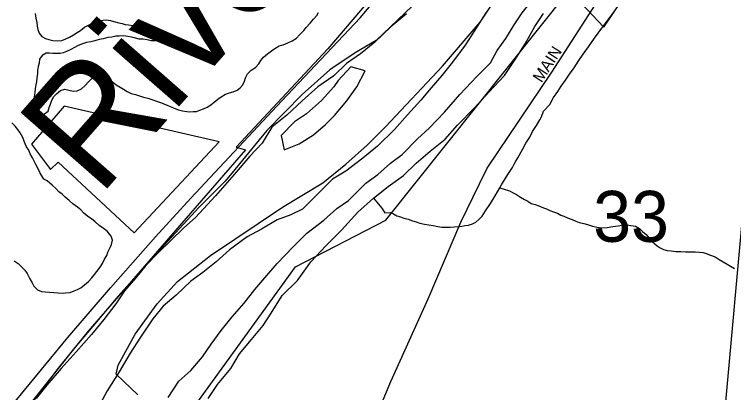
# Model space of a CAD drawing. Extents: x 1310247 to 1664935, y 284496 to 704931.
# Drawn here: x 1460750 to 1463870, y 578906 to 580546 of the extents above; entities that cross this region are included whole.
import ezdxf

# ---------------------------------------------------------------- set-up
doc = ezdxf.new("R2010")
doc.units = 0
for name, color, linetype in [('GM_X_Airport_Text_Class_2', 7, 'Continuous'), ('GM_X_City_Street', 7, 'Continuous'), ('GM_X_Corporation_Text', 7, 'Continuous'), ('GM_X_County', 7, 'Continuous'), ('GM_X_Major_Lake_Text', 7, 'Continuous'), ('GM_X_Minor_River', 7, 'Continuous'), ('GM_X_Minor_River_Text', 7, 'Continuous'), ('GM_X_Rail_Line', 7, 'Continuous'), ('GM_X_US_Location', 7, 'Continuous')]:
    doc.layers.add(name, color=color, linetype=linetype)

msp = doc.modelspace()

# ---------------------------------------------------------------- linework, layer by layer
at = {"layer": 'GM_X_City_Street'}
for points in [[(1462815.5, 580335.6), (1462844.9, 580389), (1462882.3, 580442.2), (1462917.9, 580501.4), (1462953.3, 580552.7), (1463000.9, 580613.7), (1463040.5, 580670.8), (1463079.9, 580726), (1463127.5, 580782.9), (1463183.2, 580845.7), (1463244.9, 580910.3), (1463312.6, 580970.8), (1463363.7, 581013.6), (1463431.4, 581074), (1463491.3, 581146.7), (1463520.7, 581198.1), (1463572.8, 581275), (1463622.6, 581343.9), (1463654.2, 581363.6)], [(1462450.6, 580549.3), (1462383.1, 580492.8), (1462313.3, 580426.4), (1462251.9, 580375.8), (1462190.7, 580333.2), (1462135.3, 580280.5), (1462066, 580232.1), (1461998.3, 580171.6), (1461932.6, 580109.1), (1461867.2, 580056.6), (1461825.3, 579987.5), (1461771.8, 579930.7), (1461703.7, 579852.2), (1461623.2, 579760), (1461536.6, 579665.9), (1461485.4, 579621), (1461427.9, 579564.3), (1461376.5, 579515.5), (1461321, 579456.7), (1461277.5, 579403.7), (1461228, 579346.8), (1461190.5, 579291.5), (1461138.7, 579222.7), (1461084.9, 579157.8), (1461018.9, 579083.3), (1460952.9, 579010.8), (1460891, 578938.1), (1460845.5, 578881.1)], [(1462795.1, 580552.7), (1462745, 580473.7), (1462705.4, 580412.5), (1462651.4, 580339.7), (1462603.8, 580280.7), (1462558.4, 580227.7), (1462513, 580174.7), (1462455.2, 580110), (1462399.5, 580047.2), (1462325.5, 579974.9), (1462262.1, 579922.4), (1462188.6, 579866.1), (1462129.6, 579831.4), (1462063.8, 579764.9), (1462000.1, 579702.3), (1461949.4, 579677.5), (1461890.7, 579655), (1461821.6, 579614.6), (1461760.7, 579582), (1461683.2, 579525.8), (1461625.7, 579473.1), (1461568.4, 579426.4), (1461515.4, 579389.7), (1461451.8, 579329.1), (1461396.5, 579280.3), (1461351, 579225.3), (1461296.9, 579146.5), (1461253, 579077.4), (1461204.9, 578996.4), (1461152.6, 578913.5), (1461123.2, 578858)], [(1461590.3, 578880.4), (1461631.9, 578941.5), (1461689.8, 579010.3), (1461727.4, 579073.5), (1461779.1, 579136.4), (1461828.8, 579197.3), (1461864.2, 579250.5), (1461912.2, 579327.5), (1461978, 579392.1), (1462036.2, 579472.8), (1462102.1, 579543.4), (1462169.9, 579609.8), (1462240, 579688.3), (1462307.7, 579748.8), (1462371, 579799.3), (1462438.4, 579847.8), (1462493.8, 579900.5), (1462553.2, 579953.2), (1462618.7, 580005.7), (1462672.3, 580066.5), (1462746.3, 580140.8), (1462808.2, 580209.4), (1462876.1, 580281.9), (1462928.2, 580358.8), (1462965.8, 580418), (1463007.8, 580493.2), (1463045.3, 580550.4)], [(1461418.2, 578884.7), (1461464.1, 578955.8), (1461515.4, 579002.6), (1461566.9, 579061.5), (1461604.4, 579116.7), (1461648, 579175.8), (1461695.6, 579234.7), (1461747.2, 579293.6), (1461792.8, 579352.6), (1461836.1, 579403.7), (1461889.8, 579466.5), (1461959.8, 579538.9), (1462019.4, 579597.6), (1462092.9, 579653.9), (1462148.3, 579704.6), (1462199.3, 579739.4), (1462275.3, 579813.8), (1462326.4, 579852.6), (1462381.7, 579901.3), (1462432.7, 579938.1), (1462498.6, 580006.7), (1462549.8, 580053.5), (1462615.7, 580122), (1462681.8, 580198.6), (1462755.9, 580276.9), (1462815.5, 580335.6)], [(1462099.7, 580068.8), (1462138.8, 580107.9), (1462192.5, 580170.8), (1462236.1, 580231.8), (1462272, 580301.1), (1462210.4, 580318.7), (1462154.8, 580259.9)], [(1462154.8, 580259.9), (1462136, 580232.3)], [(1462136, 580232.3), (1462082.5, 580173.5), (1462016.9, 580115), (1461965.9, 580080.2), (1461908.3, 580021.5), (1461920.7, 579959), (1461985.4, 579985.5), (1462048.5, 580024), (1462099.7, 580068.8)]]:
    msp.add_lwpolyline(points, dxfattribs=at)
at = {"layer": 'GM_X_Corporation_Text'}
for points in [[(1462013.9, 578054.8), (1462126.9, 578320.1), (1462187.8, 578477.4), (1462255.6, 578643), (1462321.5, 578805), (1462382.7, 578953.8), (1462545.6, 579312.5), (1462686.8, 579645.8), (1462767.8, 579811.5), (1462801.7, 579879.3), (1463081.3, 580295.4), (1463300.2, 580634.8), (1463592.6, 581059.5), (1463829.8, 581383.8), (1464021.9, 581671.9), (1464133, 581814.1)], [(1460672.9, 578762.1), (1460741.5, 578851.7), (1460982.4, 579144.7), (1461167.5, 579361.1), (1461362.6, 579582.2), (1461515.4, 579749.1), (1461910.1, 580171), (1462250.6, 580531.8), (1462425.3, 580739.3), (1462529.1, 580866.1), (1462587.7, 580937.5)]]:
    msp.add_lwpolyline(points, dxfattribs=at)
at = {"layer": 'GM_X_County'}
for points in [[(1464126.4, 582089.2), (1463815.1, 578641.8)], [(1461286.5, 578896.7), (1461192.3, 578986.6), (1461201.1, 579024.4), (1461273.8, 579158.9), (1461370.4, 579290.9), (1461458.4, 579387.2), (1461600.6, 579500.3), (1461912.8, 579710), (1462088.9, 579816.4), (1462188.5, 579896.4), (1462282.2, 579980.5), (1462359.8, 580058.9), (1462607, 580321.9), (1462770.9, 580512.6), (1462907, 580717.9), (1462993, 580822.1), (1463123.6, 580949.5), (1463327.4, 581139.4), (1463448.1, 581276.9), (1463499.6, 581351.9), (1463641.9, 581565), (1463784, 581768.1), (1463876.6, 581900.2)], [(1462476.3, 580582.5), (1462319.3, 580433.7), (1462228.2, 580379.6), (1462118.7, 580305.8), (1461998.6, 580198.2), (1461845.5, 580043.3), (1461706.1, 579874.1), (1461665.1, 579822.9), (1461550.8, 579709.3), (1461366.8, 579509), (1461201.1, 579324.3), (1461012.7, 579102.1), (1460813.6, 578850.2)]]:
    msp.add_lwpolyline(points, dxfattribs=at)
at = {"layer": 'GM_X_Major_Lake_Text'}
for points in [[(1459617.1, 582238.8), (1459638.5, 581832.1), (1459944, 581848.1), (1459969.2, 581368.8), (1460712.3, 581303.7), (1461591.8, 581132.8), (1462478.2, 580960.5), (1462552, 580917.2), (1462110.7, 580397.4), (1461713.1, 579971), (1461753.3, 579958.7), (1461371.5, 579519.3), (1461070.4, 579172.8), (1460940.7, 579012.7), (1460719.9, 578719.5), (1460502, 578383.9), (1460416.4, 578278.2), (1460353.8, 578311.5), (1460222.6, 578143.6), (1459587.8, 577324.7), (1459424.4, 576948.6), (1459356.7, 576614.6)], [(1460064.1, 575922.6), (1460771.7, 578095.7), (1460924.1, 578007.8), (1461970, 579451.9), (1462362.1, 579653.3), (1463157.1, 580651.2), (1463307, 580490.6), (1464135.9, 581723.7)]]:
    msp.add_lwpolyline(points, dxfattribs=at)
msp.add_lwpolyline([(1460966, 580148.7), (1460825.4, 579982.9), (1460907.8, 579873.5), (1460940.9, 579905.5), (1461270, 579598.5), (1461638.3, 579993.5)], close=True, dxfattribs=at)
at = {"layer": 'GM_X_Minor_River'}
for points in [[(1460840.2, 580549.4), (1460843.8, 580529.2), (1460847.4, 580511.1), (1460849, 580495), (1460852.7, 580480.9), (1460858.4, 580464.7), (1460870.1, 580450.4), (1460885.9, 580442), (1460899.9, 580437.7), (1460917.8, 580433.3), (1460937.8, 580430.9), (1460955.8, 580432.5), (1460974, 580440.1), (1460990.2, 580447.8), (1461006.4, 580457.5), (1461022.7, 580467.2), (1461036.9, 580476.9), (1461055.2, 580490.5), (1461069.4, 580498.2), (1461083.6, 580506), (1461101.8, 580513.6), (1461117.9, 580519.3), (1461136, 580520.9), (1461150, 580522.6), (1461168, 580520.2), (1461181.9, 580515.9), (1461203.8, 580509.4), (1461217.8, 580507.1), (1461231.7, 580502.8), (1461245.7, 580500.4), (1461263.7, 580498), (1461281.6, 580495.7), (1461295.6, 580491.3), (1461313.5, 580488.9), (1461331.5, 580484.5), (1461349.4, 580480.1), (1461363.3, 580473.8), (1461381.2, 580469.4), (1461395, 580461.1), (1461398.7, 580447), (1461380.5, 580435.3), (1461362.4, 580431.7), (1461344.3, 580432.1), (1461326.4, 580436.5), (1461308.4, 580438.9), (1461292.4, 580439.2), (1461276.5, 580443.6), (1461258.6, 580448), (1461242.6, 580450.3), (1461224.6, 580452.7), (1461204.6, 580451.2), (1461190.6, 580451.5), (1461172.5, 580447.8), (1461156.4, 580446.2), (1461136.2, 580440.6), (1461118.2, 580437), (1461100, 580431.4), (1461081.9, 580427.7), (1461063.8, 580424.1), (1461045.7, 580418.5), (1461027.5, 580410.9), (1461011.3, 580403.2), (1460995, 580393.5), (1460976.9, 580385.9), (1460962.7, 580380.2), (1460948.6, 580376.4), (1460930.6, 580376.8), (1460916.6, 580377.2), (1460902.6, 580377.4), (1460888.6, 580377.8), (1460870.3, 580368.1), (1460860, 580352.3), (1460857.6, 580334.3), (1460853.3, 580320.3), (1460850.9, 580302.3), (1460850.6, 580288.3), (1460848.2, 580272.3), (1460845.8, 580254.3), (1460843.5, 580240.3), (1460841.2, 580224.3), (1460838.8, 580206.3), (1460836.4, 580188.2), (1460836, 580170.2), (1460839.6, 580152.1), (1460862.8, 580113.4)], [(1461539.9, 580124.9), (1461554.1, 580130.6), (1461570.2, 580136.2), (1461586.4, 580143.9), (1461602.7, 580153.6), (1461616.9, 580165.3), (1461633.2, 580179), (1461647.5, 580188.8), (1461665.8, 580200.4), (1461683.9, 580206), (1461700, 580209.7), (1461716.2, 580217.4), (1461730.4, 580227.1), (1461740.7, 580240.9), (1461749.1, 580256.8), (1461753.4, 580270.7), (1461761.8, 580288.6), (1461778.1, 580304.3), (1461796.4, 580315.9), (1461810.8, 580331.7), (1461819.1, 580345.6), (1461831.5, 580361.3), (1461847.8, 580375), (1461866.1, 580388.7), (1461880.3, 580398.4), (1461898.6, 580410.1), (1461916.7, 580413.7), (1461936.9, 580423.3), (1461955.1, 580430.9), (1461973.4, 580442.5), (1461987.8, 580458.3), (1462006.2, 580475.9), (1462016.5, 580489.8), (1462032.9, 580507.5), (1462047.3, 580525.2), (1462061.7, 580541), (1462070, 580554.8)], [(1460862.8, 580113.4), (1460880.8, 580115), (1460897.1, 580126.8), (1460901.5, 580142.7), (1460907.8, 580156.6), (1460912.1, 580170.6), (1460920.5, 580188.4), (1460932.8, 580202.2), (1460951.1, 580215.9), (1460969.3, 580221.5), (1460987.2, 580217.1), (1461005.1, 580212.7), (1461023.2, 580214.3), (1461041.4, 580223.9), (1461057.7, 580237.6), (1461072.1, 580253.4), (1461084.4, 580267.2), (1461098.7, 580278.9), (1461116.9, 580286.5), (1461134.9, 580286.1), (1461148.8, 580279.8), (1461162.5, 580267.5), (1461176.2, 580253.1), (1461192, 580240.8), (1461209.8, 580230.3), (1461223.6, 580222), (1461239.4, 580211.6), (1461257.3, 580203.2), (1461275.2, 580198.8), (1461293.1, 580192.4), (1461311, 580188), (1461328.9, 580183.6), (1461387.9, 580162.8)], [(1461387.9, 580162.8), (1461398.5, 580158), (1461416.4, 580151.6), (1461430.2, 580145.3), (1461444.1, 580139), (1461462, 580132.6), (1461479.9, 580128.2), (1461497.9, 580125.8), (1461511.9, 580123.5), (1461525.9, 580125.2), (1461539.9, 580124.9)], [(1460748.9, 579477.8), (1460766.6, 579465.4), (1460780.4, 579453), (1460796, 579436.6), (1460805.7, 579422.4), (1460817.3, 579400.1), (1460826.9, 579381.8), (1460834.6, 579367.6), (1460850.2, 579351.2), (1460868.1, 579344.8), (1460884.1, 579342.4), (1460902.1, 579342), (1460922.1, 579339.6), (1460940.1, 579339.2), (1460958.1, 579336.8), (1460972.1, 579338.5), (1460992.2, 579340.1), (1461010.4, 579347.7), (1461024.5, 579353.4), (1461038.7, 579361.1), (1461055, 579372.8), (1461071.3, 579388.5), (1461085.7, 579404.3), (1461098, 579418), (1461108.3, 579431.9), (1461122.7, 579449.6), (1461133.1, 579465.5), (1461141.5, 579485.3), (1461151.9, 579501.2), (1461156.2, 579515.1), (1461166.6, 579535), (1461171, 579548.9), (1461175.4, 579566.9), (1461169.7, 579585.1), (1461152.2, 579605.5), (1461136.4, 579617.9), (1461118.7, 579630.3), (1461101, 579646.8), (1461085.2, 579659.1), (1461069.4, 579669.5), (1461051.7, 579683.9), (1461038, 579698.3), (1461024.3, 579710.6), (1461004.6, 579725.1), (1460988.8, 579739.5), (1460971.1, 579753.9), (1460957.4, 579766.2), (1460943.6, 579776.6), (1460929.9, 579790.9), (1460914.2, 579805.3), (1460892.5, 579823.8), (1460878.7, 579832.2), (1460869, 579846.4), (1460861.3, 579860.6), (1460853.6, 579876.9), (1460844, 579895.1), (1460836.3, 579909.3), (1460828.6, 579923.6), (1460819, 579941.8), (1460813.4, 579958), (1460803.6, 579972.3), (1460794.1, 579992.5), (1460786.5, 580012.8), (1460774.9, 580033.1), (1460765.2, 580047.3), (1460753.5, 580061.6), (1460739.8, 580076)]]:
    msp.add_lwpolyline(points, dxfattribs=at)
at = {"layer": 'GM_X_Minor_River_Text'}
for points in [[(1462307.7, 579748.8), (1462343.9, 579706.1), (1462357.5, 579685.1), (1462381.6, 579687.3), (1462395.5, 579680.9), (1462409.3, 579672.6), (1462425.2, 579668.3), (1462439.1, 579661.9), (1462459, 579657.5), (1462476.9, 579651.1), (1462492.8, 579646.7), (1462508.7, 579640.4), (1462528.6, 579635.9), (1462548.6, 579633.5), (1462566.6, 579631.1), (1462586.5, 579626.7), (1462604.5, 579624.2), (1462622.5, 579623.9), (1462640.5, 579623.5), (1462658.6, 579625.1), (1462676.7, 579626.7), (1462690.7, 579628.4), (1462704.8, 579630.1), (1462720.8, 579631.8), (1462737, 579637.4), (1462751.2, 579645.2), (1462765.4, 579656.9), (1462779.7, 579670.6), (1462794.3, 579694.4), (1462815, 579726), (1462835.7, 579759.7), (1462856.5, 579793.4), (1462862.8, 579807.3), (1462883.6, 579840.9), (1462893.9, 579856.8), (1462910.5, 579882.5), (1462918.8, 579896.4), (1462925.1, 579910.3), (1462933.4, 579924.2), (1462948, 579949.9), (1462956.3, 579963.8), (1462968.9, 579987.6), (1462985.4, 580013.3), (1462998, 580039.1), (1463014.6, 580064.9), (1463029.1, 580088.6), (1463037.4, 580102.5), (1463046, 580126.4), (1463072.7, 580155.9), (1463089.3, 580185.7), (1463107.9, 580211.3), (1463122.4, 580235.1), (1463141, 580260.8), (1463157.6, 580286.5), (1463178.2, 580314.2), (1463198.9, 580345.8), (1463217.6, 580373.5), (1463240.3, 580405.1), (1463267.1, 580442.7), (1463298.1, 580486.1), (1463329.1, 580527.6), (1463355.9, 580563.1)], [(1462856.5, 579793.4), (1462898.3, 579780.4), (1462914.1, 579772.1), (1462928, 579765.7), (1462945.8, 579753.3), (1462963.6, 579742.9), (1462977.4, 579736.6), (1462991.2, 579726.2), (1463009.2, 579721.8), (1463025, 579715.5), (1463044.9, 579707), (1463058.8, 579702.7), (1463072.7, 579696.4), (1463088.6, 579690), (1463106.5, 579683.6), (1463120.3, 579675.3), (1463134.2, 579671), (1463150.1, 579664.6), (1463169.9, 579656.2), (1463185.8, 579649.8), (1463199.7, 579643.5), (1463219.6, 579639), (1463235.6, 579634.7), (1463257.5, 579628.2), (1463277.4, 579623.8), (1463297.4, 579621.3), (1463321.4, 579622.8), (1463345.5, 579626.3), (1463369.6, 579629.8), (1463391.7, 579633.3), (1463407.8, 579633), (1463423.7, 579630.6), (1463443.7, 579628.2), (1463461.5, 579617.8), (1463475.3, 579605.4), (1463491, 579591), (1463504.6, 579574.7), (1463518.3, 579560.3), (1463537.9, 579541.9), (1463551.8, 579533.5), (1463565.7, 579527.2), (1463581.6, 579522.8), (1463599.6, 579520.5), (1463619.5, 579518), (1463641.6, 579517.5), (1463661.6, 579517.1), (1463681.6, 579516.7), (1463703.6, 579516.2), (1463721.6, 579515.8), (1463737.6, 579513.5), (1463751.5, 579509.1), (1463769.4, 579502.8), (1463789.3, 579494.3), (1463807.1, 579483.9), (1463824.9, 579473.4), (1463842.6, 579463), (1463856.5, 579454.7), (1463874.3, 579444.3)]]:
    msp.add_lwpolyline(points, dxfattribs=at)

# ---------------------------------------------------------------- texts
at = {"layer": 'GM_X_Airport_Text_Class_2'}
msp.add_text('River', height=500.05, rotation=48.8033, dxfattribs=at).set_placement((1461117.4, 579749.9))
at = {"layer": 'GM_X_Rail_Line'}
msp.add_text('MAIN', height=50, rotation=57.1758, dxfattribs=at).set_placement((1463037.1, 580246.7))
at = {"layer": 'GM_X_US_Location'}
msp.add_text('33', height=221, rotation=0, dxfattribs=at).set_placement((1463260.7, 579560))

doc.saveas('drawing.dxf')
